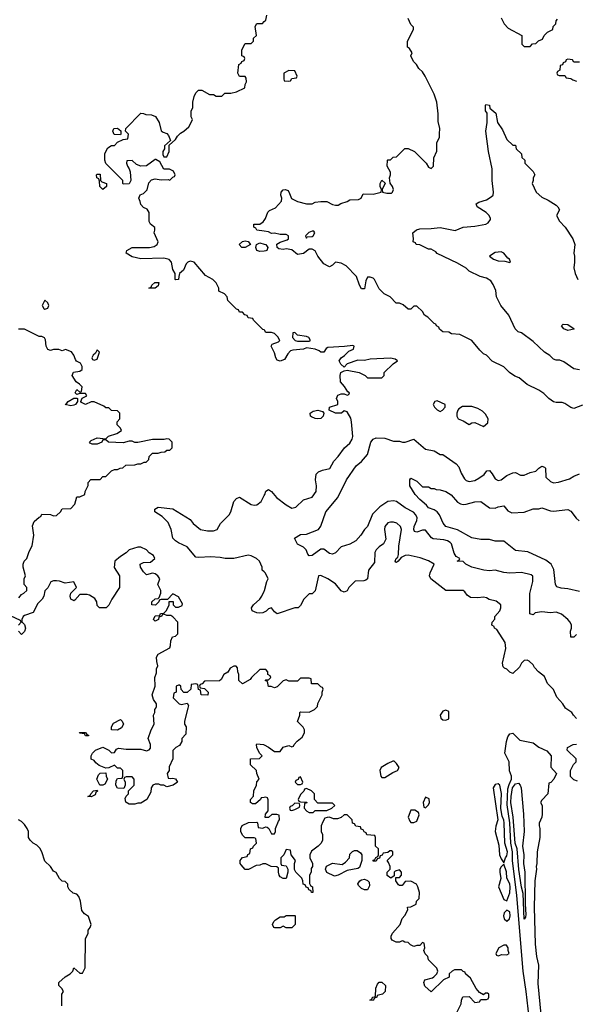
# Model space of a CAD drawing. Header units: inches. Extents: x 2348341 to 2479810, y 460419 to 613669.
# Tile 533 of 656: x 2408317 to 2412148, y 577961 to 584738. Entities that reach past the tile are written whole.
import ezdxf

# ---------------------------------------------------------------- set-up
doc = ezdxf.new("R2010")
doc.units = ezdxf.units.IN
doc.header["$MEASUREMENT"] = 0
for name, color, linetype in [('C4507', 7, 'Continuous'), ('C4508', 7, 'Continuous'), ('C4517', 7, 'Continuous'), ('C4518', 7, 'Continuous')]:
    doc.layers.add(name, color=color, linetype=linetype)

msp = doc.modelspace()

# ---------------------------------------------------------------- linework, layer by layer
at = {"layer": 'C4507', "color": 2}
for points, elevation in [([(2409473.7, 580000), (2409452, 579910), (2409452, 579890), (2409462, 579870), (2409459.6, 579820.4), (2409434, 579790), (2409432, 579770), (2409416.9, 579743.1), (2409391.6, 579728.4), (2409372, 579708), (2409372, 579650), (2409345.4, 579594.6), (2409344.7, 579570), (2409332, 579550), (2409338, 579518), (2409354, 579514), (2409370, 579518), (2409390, 579512), (2409402, 579490), (2409374, 579470), (2409330, 579458), (2409310, 579468), (2409288.9, 579468.9), (2409275.3, 579475.3), (2409250, 579475.3), (2409234, 579470), (2409222, 579450), (2409219.6, 579420.4), (2409192, 579370), (2409150, 579346), (2409130, 579346), (2409110, 579338), (2409070, 579338), (2409048, 579352), (2409043.1, 579376.9), (2409050, 579394), (2409066, 579410), (2409066, 579430), (2409106, 579470), (2409106, 579510), (2409090, 579526), (2409050, 579526), (2409038, 579522), (2409034, 579510), (2409042, 579490), (2409042, 579470), (2409032.7, 579447.3), (2408990, 579448), (2408978, 579470), (2408980.4, 579499.6), (2408990, 579514), (2409022, 579518), (2409026, 579530), (2409026, 579570), (2409010, 579586), (2408990, 579586), (2408970, 579606), (2408931.6, 579588.4), (2408910, 579586), (2408864.7, 579604.7), (2408842, 579622), (2408830, 579638), (2408809.1, 579649.1), (2408808.9, 579671.1), (2408818, 579690), (2408838, 579710), (2408890, 579731.3), (2408931, 579711), (2408950, 579692), (2408970, 579694), (2408983.1, 579716.9), (2408996.4, 579723.6), (2409050, 579718), (2409150, 579718), (2409190, 579704.7), (2409208.4, 579711.6), (2409216.4, 579723.6), (2409218, 579750), (2409202, 579790), (2409222, 579850), (2409242, 579890), (2409238, 579950), (2409248, 579970), (2409248, 579990), (2409253, 580000)], 90), ([(2410000, 579384.8), (2409978, 579382), (2409974, 579370), (2409939.6, 579340.4), (2409920.4, 579340.4), (2409906, 579350), (2409906, 579370), (2409927.3, 579392.7), (2409928.9, 579431.1), (2409948, 579470), (2409948.4, 579491.6), (2409966, 579510), (2409948.4, 579548.4), (2409948, 579570), (2409906, 579610), (2409906, 579650), (2409967.3, 579652.7), (2409986, 579670), (2409968.4, 579688.4), (2409948.4, 579728.4), (2409946, 579750), (2409950, 579754), (2409994, 579750), (2410000, 579746.9)], 90), ([(2408608, 577950), (2408608, 578030), (2408618, 578050), (2408608, 578070), (2408586, 578090), (2408586, 578110), (2408629, 578150), (2408664, 578170), (2408682, 578190), (2408690, 578212), (2408730, 578174), (2408750, 578174), (2408768.4, 578211.6), (2408768.9, 578411.1), (2408788, 578450), (2408788, 578470), (2408802, 578490), (2408808, 578510), (2408790, 578566), (2408763.1, 578583.1), (2408745.6, 578605.6), (2408735.3, 578670), (2408723.1, 578703.1), (2408710, 578718), (2408684.7, 578724.7), (2408658, 578750), (2408648, 578770), (2408647.3, 578787.3), (2408630, 578806), (2408610, 578808), (2408590, 578826), (2408568.4, 578868.4), (2408550, 578878), (2408528.4, 578908.4), (2408490, 578946), (2408468.7, 579010), (2408454.6, 579034.6), (2408435.5, 579055.5), (2408409.4, 579069.4), (2408388.7, 579090), (2408378, 579110), (2408378, 579150), (2408368.7, 579170), (2408350, 579198), (2408330, 579218), (2408308.7, 579230)], 94), ([(2410000, 578928), (2409990, 578928), (2409970, 578918), (2409943.6, 578916.4), (2409891.1, 578888.9), (2409870, 578888.7), (2409840.2, 578920.2), (2409835.3, 578930), (2409835.3, 578950), (2409840.2, 578959.8), (2409850, 578972), (2409882, 578978), (2409888, 578992), (2409902, 578998), (2409906, 579030), (2409922, 579038), (2409926, 579050), (2409946, 579070), (2409942, 579102), (2409930, 579106), (2409870, 579106), (2409850, 579126), (2409838, 579150), (2409838, 579170), (2409849.3, 579190.7), (2409892, 579212), (2409950, 579214), (2409954, 579210), (2409958, 579178), (2409990, 579174), (2410000, 579178)], 90)]:
    msp.add_lwpolyline(points, dxfattribs=dict(at, elevation=elevation))
at = {"layer": 'C4507', "color": 2, "elevation": 90}
for points in [[(2408990, 579848.7), (2408949, 579849), (2408948, 579870), (2408963.1, 579896.9), (2409010, 579922), (2409022, 579910), (2409031.6, 579888.4), (2409016.9, 579863.1)], [(2408790, 579808.7), (2408768.9, 579808.9), (2408762, 579822), (2408730, 579826), (2408728.4, 579831.6), (2408770, 579832), (2408778, 579818), (2408790, 579814)], [(2408868, 579468), (2408848.9, 579511.1), (2408860.2, 579539.8), (2408870, 579552), (2408910, 579554), (2408912, 579530), (2408922, 579510), (2408903.6, 579476.4), (2408890, 579468)], [(2408810, 579388), (2408786, 579390), (2408802, 579398), (2408806, 579410), (2408826, 579430), (2408850, 579434), (2408851.6, 579428.4), (2408842, 579418), (2408836.9, 579403.1)]]:
    msp.add_lwpolyline(points, close=True, dxfattribs=at)
at = {"layer": 'C4508', "color": 2}
for points, elevation in [([(2410000, 582602.7), (2409990, 582606), (2409926, 582670), (2409922, 582682), (2409890, 582686), (2409882, 582702), (2409867.3, 582707.3), (2409850, 582726), (2409830, 582726), (2409822, 582742), (2409810, 582746), (2409750, 582806), (2409746, 582830), (2409726, 582850), (2409688.7, 582868.7), (2409688, 582890), (2409670, 582926), (2409646, 582950), (2409596.4, 582976.4), (2409518, 583070), (2409490, 583075.3), (2409474, 583070), (2409463.6, 583056.4), (2409445.4, 583014.6), (2409418, 582990), (2409411.3, 582970), (2409410.9, 582949.1), (2409391.6, 582948.4), (2409388, 582950), (2409388, 582990), (2409370, 583018), (2409361.2, 583070), (2409346.3, 583086.3), (2409310, 583097), (2409150, 583092), (2409090, 583105.2), (2409048.7, 583130), (2409055.3, 583150), (2409090, 583170.7), (2409210, 583170.6), (2409242.5, 583177.5), (2409264, 583190), (2409269, 583210), (2409242, 583270), (2409248, 583290), (2409247.3, 583307.3), (2409218, 583330), (2409208.9, 583348.9), (2409208, 583410), (2409194.6, 583434.6), (2409170, 583446), (2409150, 583466), (2409147.3, 583487.3), (2409138, 583510), (2409147.3, 583532.7), (2409170, 583542), (2409193.6, 583566.4), (2409205.2, 583614.8), (2409223.2, 583636.8), (2409250, 583642.8), (2409290, 583636), (2409338, 583638), (2409350, 583634), (2409370, 583654), (2409382, 583658), (2409386, 583670), (2409374.6, 583694.6), (2409348.4, 583708.4), (2409308, 583710), (2409280.4, 583760.4), (2409254.6, 583774.6), (2409250, 583775.3), (2409190, 583733.2), (2409150, 583728.7), (2409120.2, 583740.2), (2409090, 583768), (2409054, 583766), (2409052, 583750), (2409058, 583730), (2409071, 583711), (2409078, 583690), (2409082, 583630), (2409071, 583609), (2409030, 583606), (2409026, 583610), (2409026, 583630), (2408909, 583749), (2408902, 583770), (2408903.1, 583816.9), (2408923.1, 583856.9), (2408948.4, 583871.6), (2408970, 583872), (2408990, 583894), (2409030, 583914), (2409062, 583918), (2409066, 583950), (2409046, 583970), (2409048, 583990), (2409150, 584094), (2409170, 584092), (2409184.7, 584084.7), (2409223.6, 584083.6), (2409251.1, 584071.1), (2409278, 584030), (2409290, 583974), (2409303.6, 583963.6), (2409330, 583954), (2409342, 583942), (2409354, 583906), (2409314, 583870), (2409314, 583850), (2409302, 583830), (2409302, 583810), (2409310, 583794), (2409330, 583794), (2409346, 583830), (2409346, 583874), (2409390, 583914), (2409403.1, 583936.9), (2409423.1, 583956.9), (2409446, 583970), (2409480.4, 583999.6), (2409498, 584030), (2409506, 584050), (2409498, 584070), (2409498, 584110), (2409508.4, 584131.6), (2409508.9, 584171.1), (2409518, 584210), (2409530, 584234), (2409547.3, 584252.7), (2409570, 584254), (2409623.6, 584223.6), (2409650, 584222), (2409670, 584212), (2409707.3, 584212.7), (2409730, 584232), (2409770, 584232), (2409810, 584242), (2409866, 584270), (2409868.4, 584291.6), (2409878, 584310), (2409876.4, 584336.4), (2409870, 584346), (2409830, 584348), (2409818, 584370), (2409826, 584430), (2409842, 584438), (2409846, 584450), (2409862, 584458), (2409866, 584470), (2409862, 584482), (2409846, 584490), (2409846, 584530), (2409870, 584574), (2409910, 584574), (2409926, 584590), (2409926, 584610), (2409946, 584630), (2409938, 584690), (2409949.1, 584710.9), (2409987.3, 584712.7), (2410000, 584724.6)], 86), ([(2410000, 583282.1), (2409950, 583289), (2409942, 583302), (2409928.7, 583310), (2409928, 583330), (2409970, 583330.8), (2409993.6, 583346.4), (2410000, 583356)], 82), ([(2410000, 583145.4), (2409970, 583142), (2409949.7, 583149.7), (2409942, 583170), (2409946, 583190), (2409970, 583201), (2410000, 583193.8)], 82), ([(2408310, 580758), (2408330, 580782), (2408346, 580790), (2408366, 580810), (2408366, 580830), (2408348, 580850), (2408348, 580890), (2408358, 580910), (2408342, 580970), (2408342, 580990), (2408348.7, 581010), (2408365.2, 581030), (2408382, 581078), (2408403.2, 581116.8), (2408413.2, 581190), (2408406, 581254), (2408416.4, 581283.6), (2408450, 581314), (2408462, 581318), (2408470, 581334), (2408530, 581332), (2408550, 581322), (2408570, 581324.7), (2408598, 581350), (2408610, 581372), (2408670, 581374), (2408696.4, 581403.6), (2408710, 581454), (2408730, 581454), (2408766, 581470), (2408768.4, 581491.6), (2408787.3, 581532.7), (2408788.4, 581551.6), (2408807.3, 581572.7), (2408870, 581574), (2408890, 581594), (2408910, 581594), (2408948.4, 581631.6), (2408970, 581642), (2408990, 581642), (2409008.4, 581651.6), (2409027.3, 581652.7), (2409048.4, 581671.6), (2409110, 581674), (2409130, 581682), (2409150, 581682), (2409172.7, 581692.7), (2409187.3, 581692.7), (2409206, 581710), (2409208.4, 581731.6), (2409230, 581754), (2409270, 581754), (2409290, 581762), (2409316.4, 581763.6), (2409330, 581774), (2409350, 581774), (2409366, 581790), (2409366, 581830), (2409346, 581850), (2409330, 581852.7), (2409312, 581848), (2409230, 581848.7), (2409130, 581828.7), (2409108.9, 581828.9), (2409090, 581838), (2409070, 581838), (2409030, 581825.2), (2408929.1, 581829.1), (2408910, 581846), (2408890, 581846), (2408882, 581830), (2408850, 581815.3), (2408816.4, 581816.4), (2408803.1, 581823.1), (2408798, 581830), (2408810, 581842), (2408850, 581861), (2408910, 581852), (2408929.1, 581870.9), (2408986, 581890), (2409018, 581910), (2409010, 581926), (2408988, 581950), (2408988, 581970), (2409006, 581990), (2409006, 582030), (2408990, 582046), (2408948.4, 582048.4), (2408930, 582066), (2408910, 582066), (2408897.2, 582077.2), (2408830, 582108.7), (2408810, 582108), (2408770, 582089.2), (2408743.1, 582103.1), (2408738, 582110), (2408747.3, 582132.7), (2408778, 582150), (2408770, 582166), (2408730, 582166), (2408710, 582158), (2408698, 582170), (2408710, 582192), (2408730, 582174), (2408742, 582178), (2408746, 582210), (2408728, 582230), (2408705.2, 582245.2), (2408678, 582290), (2408688.4, 582311.6), (2408730, 582318), (2408748, 582330), (2408748, 582350), (2408734.6, 582374.6), (2408708.7, 582388.7), (2408700.2, 582400.2), (2408689, 582430), (2408672.9, 582452.9), (2408632, 582468), (2408610, 582458), (2408587.3, 582467.3), (2408550, 582468), (2408530, 582462), (2408510, 582468.7), (2408499, 582490), (2408495.3, 582535.3), (2408488.7, 582548.7), (2408470, 582558), (2408450, 582558), (2408350, 582608), (2408308.9, 582608.9)], 90), ([(2410000, 580936.5), (2409986, 580950), (2409986, 580970), (2409968, 581010), (2409948, 581030), (2409910, 581048.7), (2409890, 581052.7), (2409790, 581029), (2409730.9, 581029.1), (2409696.5, 581036.5), (2409630, 581041.2), (2409550, 581035.3), (2409530, 581038), (2409470, 581109), (2409410, 581137.2), (2409389, 581150), (2409370, 581169), (2409359.3, 581230), (2409338, 581278), (2409298.6, 581318.6), (2409246, 581350), (2409246, 581370), (2409270, 581382), (2409370, 581371), (2409490, 581298), (2409511.3, 581270), (2409561, 581230), (2409610, 581219.3), (2409650, 581220.7), (2409675.3, 581230), (2409698, 581270), (2409758, 581330), (2409769.1, 581350.9), (2409790, 581422), (2409810, 581442), (2409828.9, 581451.1), (2409910, 581401), (2409930, 581396), (2409950, 581398), (2409978.6, 581421.4), (2410000, 581462.3)], 86), ([(2409253, 580000), (2409258, 580010), (2409258, 580030), (2409238, 580058), (2409229, 580090), (2409249, 580150), (2409248, 580210), (2409258, 580242), (2409258, 580270), (2409268, 580290), (2409260.2, 580320.2), (2409259, 580350), (2409270, 580371.3), (2409350, 580414), (2409355.3, 580430), (2409356.4, 580463.6), (2409368, 580490), (2409390, 580494), (2409406, 580510), (2409406, 580590), (2409370, 580628), (2409356.4, 580636.4), (2409330, 580638), (2409310, 580646), (2409298, 580642), (2409294, 580630), (2409274, 580626), (2409272, 580610), (2409250, 580598), (2409238, 580610), (2409250, 580634), (2409282, 580638), (2409286, 580650), (2409310, 580654), (2409328.4, 580671.6), (2409346, 580710), (2409346, 580734), (2409372.7, 580732.7), (2409374, 580710), (2409390, 580694), (2409410, 580694), (2409434.6, 580705.4), (2409436.4, 580716.4), (2409410, 580766), (2409370, 580786), (2409334, 580746), (2409290, 580746), (2409278, 580742), (2409274, 580730), (2409251.6, 580708.4), (2409226, 580710), (2409226, 580730), (2409250, 580752), (2409270, 580754), (2409278, 580762), (2409288, 580790), (2409288, 580810), (2409268.7, 580850), (2409282, 580890), (2409268.7, 580910), (2409250, 580924), (2409230, 580928.7), (2409190, 580918), (2409170, 580938), (2409148, 580970), (2409146, 580990), (2409170, 581002), (2409216.4, 581003.6), (2409246, 581030), (2409238, 581050), (2409208.9, 581068.9), (2409188.9, 581088.9), (2409150, 581108), (2409130, 581108), (2409070, 581088.7), (2409050, 581068), (2409010, 581044), (2408971, 581010), (2408967.5, 580967.5), (2409004.7, 580910), (2409004.7, 580830), (2408951.3, 580750), (2408931.6, 580708.4), (2408911.3, 580688.7), (2408866, 580690), (2408850, 580706), (2408848, 580730), (2408834.6, 580754.6), (2408796.4, 580776.4), (2408780.4, 580780.4), (2408730, 580782), (2408696.8, 580743.2), (2408690, 580739), (2408682, 580742), (2408669.2, 580750), (2408665.2, 580770), (2408669.4, 580790.6), (2408708.7, 580830), (2408690, 580868), (2408630, 580859.3), (2408590, 580873.2), (2408570, 580875.3), (2408550, 580875.3), (2408531.6, 580868.4), (2408511.6, 580828.4), (2408490, 580806), (2408482, 580770), (2408472, 580750), (2408441.4, 580718.6), (2408410, 580658), (2408350, 580638), (2408342, 580630), (2408332, 580610), (2408332.7, 580592.7), (2408350, 580574), (2408358, 580550), (2408350, 580526), (2408330, 580506), (2408308, 580530)], 90), ([(2410000, 580661), (2409990, 580656), (2409970, 580652.7), (2409950, 580656), (2409918, 580670), (2409913.2, 580690), (2409925.2, 580710), (2409969.2, 580750), (2409984, 580770), (2410000, 580805.6)], 86), ([(2408308, 580570), (2408326, 580590), (2408322, 580602), (2408254.6, 580634.6)], 90), ([(2410000, 580266), (2409970, 580266), (2409912, 580210), (2409903.6, 580196.4), (2409850, 580166), (2409826, 580190), (2409826, 580230), (2409818, 580250), (2409816.4, 580276.4), (2409807.3, 580287.3), (2409790, 580288), (2409765.4, 580274.6), (2409750, 580246), (2409722, 580230), (2409703.6, 580196.4), (2409692.7, 580187.3), (2409590, 580186), (2409572.7, 580167.3), (2409558, 580162), (2409554, 580150), (2409558, 580138), (2409590, 580134), (2409614, 580110), (2409611.6, 580088.4), (2409566, 580090), (2409562, 580122), (2409547.3, 580127.3), (2409542, 580162), (2409530, 580166), (2409498, 580162), (2409494, 580130), (2409470, 580106), (2409447.3, 580107.3), (2409427.3, 580127.3), (2409426, 580150), (2409416.4, 580156.4), (2409410, 580158), (2409394, 580150), (2409394, 580110), (2409378, 580102), (2409374, 580070), (2409414, 580030), (2409430, 580024.7), (2409470, 580034), (2409478, 580018), (2409473.7, 580000)], 90)]:
    msp.add_lwpolyline(points, dxfattribs=dict(at, elevation=elevation))
for points, elevation in [([(2409010, 583946), (2408968, 583948), (2408958, 583970), (2408966, 583990), (2408990, 583992), (2409012, 583972), (2409014, 583950)], 86), ([(2408890, 583569), (2408868, 583590), (2408867.3, 583627.3), (2408862, 583642), (2408848, 583650), (2408846, 583670), (2408850, 583674), (2408870, 583674), (2408874, 583630), (2408882, 583622), (2408914, 583610), (2408914, 583590)], 86), ([(2409870, 583169.3), (2409846, 583170), (2409828, 583190), (2409850, 583211.3), (2409870, 583216), (2409890, 583211.3), (2409904.7, 583190)], 82), ([(2409250, 582889.2), (2409206, 582890), (2409222, 582898), (2409226, 582910), (2409248, 582930), (2409274, 582930), (2409270, 582906)], 86), ([(2408490, 582808), (2408471.3, 582770), (2408482, 582750), (2408490, 582746), (2408510, 582752), (2408517.2, 582770), (2408510, 582788)], 90), ([(2408850, 582466), (2408838, 582442), (2408822, 582430), (2408814, 582410), (2408818, 582398), (2408830, 582394), (2408850, 582402), (2408866, 582450)], 90), ([(2408670, 582081.2), (2408629, 582090), (2408642, 582098), (2408650, 582111), (2408690, 582132), (2408710, 582134), (2408714, 582130), (2408714, 582110), (2408702, 582090), (2408690, 582085.2)], 90)]:
    msp.add_lwpolyline(points, close=True, dxfattribs=dict(at, elevation=elevation))
at = {"layer": 'C4517', "color": 2}
for points, elevation in [([(2410000, 579746.9), (2410030, 579731.3), (2410070, 579702), (2410110, 579702), (2410130, 579731.3), (2410170, 579742), (2410190, 579734), (2410202, 579738), (2410206, 579750), (2410227.3, 579772.7), (2410260.4, 579799.6), (2410278, 579830), (2410278, 579850), (2410268.4, 579868.4), (2410228, 579908), (2410246, 579950), (2410246, 579970), (2410250, 579974), (2410310, 579972), (2410346, 579990), (2410356, 580000)], 90), ([(2412150, 579928), (2412128, 579950), (2412118, 579970), (2412076.4, 579996.4), (2412074.1, 580000)], 86), ([(2411836.8, 577750), (2411803.5, 578050), (2411781.2, 578190), (2411739.4, 578710), (2411708, 578950), (2411709.1, 579010), (2411696.3, 579070), (2411690.5, 579210.5), (2411672.9, 579332.9), (2411677, 579443), (2411685.2, 579474.8), (2411701.7, 579510), (2411702, 579530), (2411688.6, 579568.6), (2411686, 579630), (2411657.2, 579690), (2411667.6, 579770), (2411677.6, 579802.4), (2411690, 579822.8), (2411710, 579826.8), (2411759.8, 579779.8), (2411850, 579761), (2411890, 579731.3), (2411944.7, 579704.7), (2411974, 579670), (2411972.7, 579592.7), (2412012, 579550), (2411994, 579510), (2411972.7, 579487.3), (2411958, 579482), (2411952, 579410), (2411910, 579366), (2411902, 579350), (2411912, 579330), (2411914, 579270), (2411911.6, 579248.4), (2411892.7, 579207.3), (2411892, 579190), (2411898, 579170), (2411898, 579110), (2411878, 579010), (2411876, 578930), (2411871.3, 578910), (2411874.8, 578890), (2411862, 578810), (2411858, 578630), (2411865.5, 578374.5), (2411873, 578290), (2411886.7, 578230), (2411882.9, 578102.9), (2411903.1, 577890)], 86), ([(2412156.4, 579496.4), (2412130, 579506), (2412108.9, 579528.9), (2412108, 579570), (2412128.4, 579611.6), (2412146, 579630), (2412146, 579650), (2412086, 579710), (2412087.3, 579727.3), (2412126, 579750), (2412150, 579752)], 86), ([(2410000, 579178), (2410010, 579182), (2410019.6, 579179.6), (2410031.6, 579171.6), (2410050, 579134), (2410070, 579134), (2410078, 579150), (2410078, 579170), (2410098, 579222), (2410106, 579230), (2410102, 579262), (2410087.3, 579267.3), (2410052.7, 579267.3), (2410030, 579246), (2410007.3, 579247.3), (2410008, 579270), (2410027.3, 579292.7), (2410027.3, 579367.3), (2410022, 579382), (2410010, 579386), (2410000, 579384.8)], 90), ([(2411329, 577910), (2411356.4, 577963.6), (2411358, 577990), (2411367.3, 578012.7), (2411410, 578014), (2411450, 577974), (2411482, 577978), (2411490, 577994), (2411530, 577994), (2411542, 577998), (2411546, 578010), (2411546, 578030), (2411536.4, 578036.4), (2411523.6, 578036.4), (2411510, 578026), (2411482, 578042), (2411458, 578070), (2411420.4, 578140.4), (2411386, 578170), (2411382, 578182), (2411370, 578186), (2411358, 578198), (2411310, 578198), (2411294, 578190), (2411274, 578170), (2411272, 578148), (2411234, 578130), (2411150, 578046), (2411104.7, 578084.7), (2411098, 578110), (2411106, 578130), (2411157.2, 578142.8), (2411168, 578150), (2411188, 578170), (2411195.3, 578190), (2411188, 578210), (2411130, 578266), (2411126, 578290), (2411108.4, 578308.4), (2411098, 578330), (2411106, 578350), (2411102, 578382), (2411090, 578386), (2411070, 578366), (2411050, 578366), (2411030, 578358), (2411006, 578370), (2410990, 578386), (2410968.4, 578388.4), (2410956.4, 578396.4), (2410950, 578398), (2410930, 578388), (2410908.4, 578388.4), (2410881.2, 578401.2), (2410874.6, 578414.6), (2410874, 578430), (2410884, 578450), (2410935.3, 578510), (2410949.1, 578550.9), (2410968.9, 578571.1), (2410988, 578610), (2410986, 578630), (2411010, 578632), (2411046, 578650), (2411048.4, 578671.6), (2411066, 578690), (2411068, 578730), (2411058, 578770), (2411048.4, 578788.4), (2411010, 578808), (2410970, 578806), (2410950, 578778), (2410930, 578778), (2410923.1, 578783.1), (2410906, 578810), (2410906, 578834), (2410930, 578834), (2410946, 578850), (2410946, 578870), (2410930, 578886), (2410902, 578878), (2410894, 578870), (2410894, 578846), (2410872, 578828), (2410847.3, 578847.3), (2410846, 578870), (2410866, 578890), (2410866, 578910), (2410856.4, 578936.4), (2410846, 578950), (2410886, 578990), (2410886, 579010), (2410876.4, 579016.4), (2410863.6, 579016.4), (2410850, 579006), (2410818, 579002), (2410812.7, 578987.3), (2410798, 578982), (2410792.7, 578967.3), (2410778, 578962), (2410770, 578946), (2410750, 578946), (2410750, 578954), (2410762, 578958), (2410768, 578972), (2410782, 578978), (2410786, 578990), (2410786, 579030), (2410766, 579050), (2410766, 579110), (2410762, 579122), (2410707.3, 579127.3), (2410702, 579142), (2410687.3, 579147.3), (2410682, 579162), (2410667.3, 579167.3), (2410662, 579182), (2410630, 579186), (2410622, 579202), (2410607.3, 579207.3), (2410606, 579230), (2410570, 579266), (2410550, 579266), (2410530, 579246), (2410503.6, 579236.4), (2410476.4, 579236.4), (2410450, 579248), (2410432.7, 579247.3), (2410418, 579242), (2410403.6, 579216.4), (2410392, 579190), (2410391.3, 579170), (2410392, 579150), (2410402, 579130), (2410402, 579090), (2410392, 579070), (2410371.1, 579048.9), (2410325.4, 579014.6), (2410314, 578990), (2410314, 578970), (2410332, 578930), (2410332, 578910), (2410323.6, 578896.4), (2410322, 578870), (2410312, 578850), (2410312.7, 578792.7), (2410318, 578778), (2410332, 578770), (2410334, 578730), (2410326, 578730), (2410322, 578742), (2410308, 578748), (2410302, 578762), (2410288, 578768), (2410282, 578782), (2410267.3, 578787.3), (2410266, 578810), (2410258, 578830), (2410218, 578870), (2410208.4, 578888.4), (2410208, 578930), (2410215.3, 578950), (2410186, 578990), (2410182, 579022), (2410150, 579026), (2410134, 578990), (2410114, 578970), (2410114, 578930), (2410118, 578918), (2410150, 578914), (2410162, 578890), (2410162, 578870), (2410150, 578826), (2410130, 578826), (2410110, 578838), (2410102, 578850), (2410098, 578870), (2410098, 578898), (2410087.3, 578907.3), (2410048.9, 578908.9), (2410010, 578928), (2410000, 578928)], 90)]:
    msp.add_lwpolyline(points, dxfattribs=dict(at, elevation=elevation))
for points, elevation in [([(2411250, 579985.2), (2411230, 579979), (2411211, 579950), (2411216, 579930), (2411230, 579918.8), (2411250, 579916), (2411270, 579924.7), (2411270, 579975.3)], 90), ([(2410885.4, 579634.6), (2410850, 579619), (2410804.7, 579590), (2410796, 579570), (2410802, 579530), (2410810, 579522), (2410830, 579522), (2410884.7, 579555.3), (2410918, 579570), (2410928, 579590), (2410910, 579618), (2410893.6, 579633.6)], 90), ([(2410250, 579526), (2410238, 579522), (2410232.7, 579507.3), (2410218, 579502), (2410214, 579490), (2410230, 579474), (2410250, 579474), (2410262, 579478), (2410266, 579490)], 90), ([(2411610, 579479), (2411590, 579474), (2411576, 579450), (2411607.3, 579230), (2411593.2, 579186.8), (2411590.6, 579150.6), (2411615.5, 579055.5), (2411619.1, 578990), (2411630, 578962), (2411650, 578934), (2411660.9, 578970), (2411670, 578982.8), (2411674.2, 579010), (2411656.3, 579070), (2411652.4, 579210), (2411650, 579228), (2411636.6, 579256.6), (2411629, 579309), (2411632.7, 579412.7), (2411622, 579470)], 90), ([(2411790, 578546), (2411782.7, 578722.7), (2411770, 578766), (2411751.6, 578888.4), (2411740.4, 579030), (2411728.1, 579070), (2411713.6, 579250), (2411697.4, 579350), (2411698.7, 579390), (2411708.8, 579451.2), (2411730, 579478), (2411750, 579483.8), (2411762.4, 579470), (2411768.5, 579450), (2411784.6, 579270), (2411788.7, 579150), (2411778.7, 579050), (2411787, 578990), (2411784.4, 578930), (2411794.6, 578870), (2411794.9, 578650), (2411801, 578579), (2411798.8, 578561.2)], 82), ([(2410290, 579446), (2410278, 579442), (2410272.7, 579427.3), (2410250, 579406), (2410234, 579370), (2410238, 579358), (2410250, 579354), (2410292.7, 579352.7), (2410290, 579346), (2410278, 579342), (2410274, 579310), (2410294, 579290), (2410310, 579282), (2410330, 579282), (2410338, 579282), (2410350, 579294), (2410430, 579294), (2410466, 579310), (2410486, 579330), (2410470, 579346), (2410370, 579346), (2410346, 579370), (2410346, 579410), (2410326, 579430)], 90), ([(2410210, 579346), (2410192.7, 579327.3), (2410178, 579322), (2410174, 579310), (2410178, 579298), (2410190, 579294), (2410210, 579302), (2410242, 579318), (2410246, 579330), (2410242, 579342)], 90), ([(2411110, 579386), (2411094, 579350), (2411098, 579318), (2411110, 579314), (2411130, 579334), (2411138, 579350), (2411134.6, 579374.6)], 90), ([(2411010, 579298), (2410991.3, 579250), (2411002, 579222), (2411010, 579212), (2411030, 579211.3), (2411050, 579222), (2411066, 579266), (2411062, 579282), (2411036.4, 579296.4)], 90), ([(2410483.1, 578843.1), (2410430, 578868), (2410422, 578890), (2410429.1, 578910.9), (2410470, 578931.3), (2410536.4, 578923.6), (2410560.4, 578939.6), (2410586, 578970), (2410590, 578994), (2410607.3, 579012.7), (2410620.4, 579019.6), (2410639.6, 579019.6), (2410663.6, 579003.6), (2410672, 578990), (2410671.6, 578951.6), (2410656.9, 578903.1), (2410643.6, 578896.4), (2410570, 578882), (2410510, 578848.7)], 90), ([(2411650, 578926), (2411630, 578908), (2411622.8, 578890), (2411621, 578870), (2411627.5, 578827.5), (2411612.4, 578770), (2411650, 578682), (2411670, 578674), (2411691.1, 578728.9), (2411693.9, 578766.1), (2411689.6, 578790), (2411668.7, 578830), (2411668.4, 578871.6)], 90), ([(2410690, 578748), (2410670, 578758), (2410650, 578778), (2410644, 578790), (2410658, 578810), (2410670, 578818), (2410690, 578822), (2410710, 578814), (2410722, 578802), (2410723.6, 578776.4), (2410710, 578748)], 90), ([(2411670, 578608.7), (2411651.3, 578590), (2411646.8, 578570), (2411652, 578550), (2411670, 578532), (2411688, 578550), (2411692.7, 578570), (2411690, 578598)], 90), ([(2410150, 578486), (2410130, 578498), (2410110, 578486), (2410072.7, 578487.3), (2410066, 578490), (2410058, 578510), (2410066, 578530), (2410078, 578542), (2410110, 578562), (2410136.4, 578563.6), (2410150, 578572), (2410210, 578572), (2410214, 578570), (2410214, 578510), (2410190, 578486)], 90), ([(2411650, 578368), (2411614, 578350), (2411594, 578310), (2411598, 578298), (2411610, 578294), (2411636.4, 578303.6), (2411670, 578302), (2411686, 578310), (2411678, 578330), (2411678, 578350), (2411667.3, 578367.3)], 90), ([(2410750, 577988), (2410726, 577990), (2410742, 577998), (2410746, 578010), (2410766, 578014), (2410768.9, 578071.1), (2410780.4, 578099.6), (2410790, 578114), (2410810, 578114), (2410834, 578090), (2410832, 578050), (2410814, 578030), (2410778, 578022), (2410774, 578010), (2410758, 578002)], 90)]:
    msp.add_lwpolyline(points, close=True, dxfattribs=dict(at, elevation=elevation))
at = {"layer": 'C4518', "color": 2}
for points, elevation in [([(2410000, 584724.6), (2410010, 584734), (2410018, 584770)], 86), ([(2410000, 583356), (2410009.6, 583370.4), (2410026, 583414), (2410036, 583424), (2410077.2, 583442.8), (2410118, 583490), (2410122, 583510), (2410114, 583530), (2410117.2, 583550), (2410130, 583566), (2410146, 583570), (2410162.8, 583562.8), (2410170, 583552), (2410187.3, 583507.3), (2410230, 583487.3), (2410290, 583470.8), (2410328.9, 583471.1), (2410350, 583481), (2410390, 583486), (2410430, 583486), (2410470, 583466), (2410490, 583461), (2410510, 583461), (2410527, 583473), (2410570, 583486.8), (2410590, 583498), (2410650, 583501), (2410668, 583510), (2410680.4, 583539.6), (2410750, 583536), (2410806, 583550), (2410808, 583570), (2410798, 583590), (2410798, 583610), (2410810, 583634), (2410832, 583612), (2410812, 583570), (2410814, 583550), (2410843.4, 583543.4), (2410875.3, 583544.7), (2410884, 583550), (2410889.2, 583570), (2410884, 583590), (2410867.3, 583612.7), (2410862, 583650), (2410868.7, 583670), (2410868.4, 583688.4), (2410846, 583730), (2410848, 583770), (2410850, 583774), (2410870, 583774), (2410888.4, 583791.6), (2410910, 583794), (2410968.4, 583851.6), (2410990, 583852), (2411034, 583830), (2411114, 583750), (2411130, 583722), (2411150, 583714), (2411166, 583730), (2411167.3, 583787.3), (2411187.3, 583832.7), (2411188, 583890), (2411206, 583930), (2411207.3, 583952.7), (2411208, 583990), (2411196.4, 584036.4), (2411198, 584090), (2411188.7, 584170), (2411170, 584226), (2411108, 584350), (2411090, 584378), (2411063.1, 584403.1), (2411048, 584430), (2411028, 584450), (2411008, 584490), (2411018, 584510), (2411000.4, 584540.4), (2410986, 584550), (2410986, 584590), (2411028, 584670), (2411027.3, 584687.3), (2411010, 584706), (2410990, 584746)], 82), ([(2411631.1, 584751.1), (2411652, 584710), (2411679.6, 584679.6), (2411774, 584630), (2411774, 584570), (2411790, 584554), (2411830, 584554), (2411847.3, 584572.7), (2411870, 584574), (2411887.3, 584592.7), (2411915.3, 584604.7), (2411926, 584630), (2411950, 584652), (2411986, 584670), (2411988, 584690), (2412008, 584710), (2412008.7, 584730), (2412019, 584741)], 82), ([(2412170, 584446), (2412130, 584446), (2412122, 584462), (2412090, 584466), (2412078, 584462), (2412072.7, 584447.3), (2412058, 584442), (2412052.7, 584427.3), (2412038, 584422), (2412034, 584390), (2412018, 584382), (2412014, 584370), (2412018, 584358), (2412030, 584354), (2412070, 584354), (2412078, 584338), (2412110, 584334), (2412123.6, 584323.6), (2412150, 584314)], 82), ([(2412170, 582328), (2412130, 582335.3), (2412063.1, 582383.1), (2412034.6, 582394.6), (2412010, 582395.3), (2411990, 582402), (2411965.6, 582425.6), (2411928.7, 582450), (2411850, 582522), (2411770, 582582), (2411748, 582590), (2411728, 582610), (2411683.1, 582703.1), (2411628, 582770), (2411598, 582830), (2411594.6, 582874.6), (2411576.4, 582916.4), (2411560.4, 582940.4), (2411530, 582958), (2411486, 582970), (2411410, 583008), (2411390, 583028), (2411330, 583062), (2411190, 583128), (2411180.4, 583140.4), (2411150, 583158), (2411130, 583158), (2411070, 583188), (2411046, 583190), (2411042, 583202), (2411026, 583210), (2411028, 583230), (2411022, 583270), (2411047.3, 583292.7), (2411070, 583298), (2411150, 583300.7), (2411210, 583308.2), (2411313.2, 583286.8), (2411369.1, 583310.9), (2411450, 583316), (2411526, 583330), (2411540.4, 583339.6), (2411556.4, 583363.6), (2411558, 583370), (2411548, 583390), (2411528, 583410), (2411466, 583450), (2411458, 583470), (2411478, 583482), (2411530, 583498.8), (2411562, 583518), (2411575.3, 583530), (2411579, 583550), (2411569, 583630), (2411568.9, 583711.1), (2411542.7, 583830), (2411525.2, 583970), (2411535.3, 584030), (2411533.6, 584093.6), (2411524, 584110), (2411522, 584130), (2411522, 584150), (2411526, 584154), (2411550.6, 584150.6), (2411552, 584130), (2411593.7, 584093.7), (2411604.7, 584030), (2411639.1, 583979.1), (2411670, 583914), (2411710, 583874), (2411730, 583874), (2411734, 583850), (2411770, 583814), (2411774, 583790), (2411794, 583770), (2411794, 583750), (2411850, 583694), (2411862, 583670), (2411852, 583650), (2411852, 583630), (2411844.7, 583610), (2411871.3, 583550), (2411910, 583516), (2411955.3, 583495.3), (2412010, 583462), (2412022, 583450), (2412032, 583430), (2412012, 583390), (2412031.6, 583351.6), (2412072, 583310), (2412124.7, 583230), (2412138, 583190), (2412131.3, 583130), (2412136, 583110), (2412136, 583070), (2412131, 583030), (2412141, 582990), (2412158, 582950)], 78), ([(2412190, 582084), (2412130, 582062), (2412110, 582068), (2412070, 582095.3), (2412050, 582102), (2412010, 582102), (2411990, 582108.7), (2411958, 582130), (2411924.7, 582164.7), (2411890, 582188.7), (2411810, 582228), (2411753.6, 582273.6), (2411724.7, 582284.7), (2411688, 582310), (2411648.9, 582348.9), (2411570, 582388), (2411530, 582428), (2411510, 582438), (2411483.1, 582463.1), (2411428, 582530), (2411346, 582570), (2411290, 582575.3), (2411270, 582588), (2411228.4, 582588.4), (2411207.3, 582607.3), (2411202, 582622), (2411186, 582630), (2411182, 582642), (2411170, 582646), (2411126, 582690), (2411103.1, 582703.1), (2411088.4, 582728.4), (2411050, 582766), (2411030, 582766), (2411010, 582746), (2410990, 582746), (2410956.4, 582776.4), (2410930, 582786), (2410907.3, 582787.3), (2410866, 582830), (2410826, 582850), (2410790, 582886), (2410758, 582950), (2410750, 582958), (2410730, 582966), (2410710, 582966), (2410699.6, 582940.4), (2410690, 582886), (2410670, 582886), (2410655.3, 582910), (2410635.3, 582970), (2410563.1, 583043.1), (2410530, 583062), (2410490, 583068), (2410470, 583048), (2410450, 583038), (2410440.4, 583040.4), (2410410, 583058), (2410369, 583110), (2410350, 583148), (2410330, 583158), (2410310, 583158), (2410270.6, 583129.4), (2410230, 583122), (2410190, 583154), (2410150, 583161.2), (2410130, 583157.2), (2410100.9, 583160.9), (2410089, 583170), (2410087, 583193), (2410110, 583206.8), (2410158, 583222), (2410168, 583230), (2410168, 583250), (2410150, 583259), (2410110, 583259), (2410070, 583268), (2410050, 583266), (2410030, 583278), (2410000, 583282.1)], 82), ([(2410000, 583193.8), (2410010, 583191.3), (2410026, 583170), (2410018, 583150), (2410010, 583146.6), (2410000, 583145.4)], 82), ([(2410000, 581462.3), (2410004, 581470), (2410010, 581492), (2410030, 581504.7), (2410050, 581491.3), (2410084.7, 581450), (2410150, 581398), (2410190, 581376), (2410218, 581382), (2410270, 581432), (2410330, 581451.3), (2410357.2, 581490), (2410359, 581530), (2410354, 581570), (2410358, 581610), (2410374.6, 581625.4), (2410402, 581638), (2410452.1, 581647.9), (2410480.2, 581699.8), (2410510, 581731.3), (2410553.2, 581790), (2410590, 581822.8), (2410606, 581850), (2410609.3, 581870), (2410601.2, 581970), (2410595.1, 581995.1), (2410570, 582038), (2410550, 582046), (2410531.1, 582028.9), (2410490.9, 582029.1), (2410448, 582050), (2410450, 582071.3), (2410506, 582090), (2410506, 582110), (2410498, 582130), (2410507.3, 582152.7), (2410530, 582162), (2410550, 582162), (2410570, 582154), (2410582, 582158), (2410586, 582170), (2410576.4, 582176.4), (2410553.6, 582213.6), (2410525.6, 582245.6), (2410522, 582290), (2410528, 582310), (2410550, 582322), (2410570, 582324.7), (2410654, 582310), (2410694, 582290), (2410710, 582274), (2410810, 582274), (2410826, 582290), (2410826, 582310), (2410888, 582370), (2410918, 582390), (2410902, 582402), (2410870, 582409), (2410730, 582401.2), (2410690, 582392), (2410645.2, 582394.8), (2410572, 582370), (2410550, 582346), (2410526.3, 582366.3), (2410516, 582390), (2410529.3, 582410), (2410553.3, 582426.7), (2410583.3, 582456.7), (2410615.3, 582470), (2410619, 582490), (2410610, 582496), (2410552.5, 582487.5), (2410438, 582482), (2410426, 582474), (2410410, 582448.7), (2410390, 582448.7), (2410378.9, 582458.9), (2410350, 582469.3), (2410290, 582479), (2410270, 582469.5), (2410195.9, 582464.1), (2410182, 582458), (2410162.4, 582437.6), (2410139.8, 582400.2), (2410110, 582388), (2410090, 582395.3), (2410079, 582410), (2410070, 582446), (2410048, 582490), (2410055.3, 582504.7), (2410099, 582521), (2410108, 582530), (2410094.6, 582554.6), (2410070, 582578), (2410050, 582586), (2410010, 582586), (2410002, 582602), (2410000, 582602.7)], 86), ([(2412150, 580506), (2412131.6, 580488.4), (2412110, 580488), (2412108.9, 580528.9), (2412115.3, 580550), (2412114, 580570), (2412105.2, 580590), (2412089.3, 580610), (2412045.4, 580645.4), (2412010, 580659), (2411970, 580656), (2411910, 580661.6), (2411864, 580656), (2411850, 580642), (2411829.2, 580649.2), (2411828.9, 580788.9), (2411849, 580870), (2411848.4, 580908.4), (2411838, 580918), (2411770, 580933.2), (2411689.4, 580929.4), (2411650, 580933.2), (2411588.9, 580948.9), (2411550, 580945.2), (2411510.7, 580949.3), (2411428.7, 580970), (2411388, 580990), (2411368.7, 581008.7), (2411328, 581010), (2411342, 581018), (2411346, 581030), (2411322, 581042), (2411306.6, 581066.6), (2411289.3, 581129.3), (2411278.9, 581138.9), (2411262, 581150), (2411237.2, 581157.2), (2411163.6, 581163.6), (2411151.8, 581171.8), (2411110, 581225.2), (2411090, 581224.5), (2411050, 581209.7), (2411035.1, 581215.1), (2411029.7, 581229.7), (2411033, 581250), (2411049.6, 581290), (2411051.8, 581310), (2411043.7, 581330), (2411027.8, 581347.8), (2410970, 581378), (2410910, 581420.9), (2410890, 581426.6), (2410850, 581420.9), (2410795.6, 581384.4), (2410746, 581334), (2410710.5, 581249.5), (2410690, 581228.7), (2410666, 581190), (2410631.3, 581150), (2410590, 581128.7), (2410530, 581108.7), (2410490, 581068.7), (2410470, 581059), (2410450, 581064), (2410410, 581093.2), (2410390, 581093.2), (2410330, 581049), (2410310, 581048), (2410300.2, 581060.2), (2410288.9, 581088.9), (2410270, 581108), (2410228.9, 581128.9), (2410208, 581170), (2410250, 581194.8), (2410290, 581197.3), (2410374, 581230), (2410389.1, 581250.9), (2410425.2, 581350), (2410506.6, 581450), (2410566.6, 581570), (2410632.1, 581667.9), (2410670, 581696), (2410710, 581744.7), (2410734, 581830), (2410750, 581851.3), (2410770, 581861), (2410830, 581858), (2410890, 581838), (2410930, 581838), (2410951.1, 581831.1), (2410970, 581831), (2411030.7, 581850.7), (2411110, 581781), (2411170, 581771), (2411210, 581746), (2411230, 581744.7), (2411320.7, 581680.7), (2411339.3, 581659.3), (2411355.9, 581615.9), (2411378.5, 581578.5), (2411390, 581566), (2411410, 581558.8), (2411450, 581567.3), (2411478, 581582), (2411513.6, 581606.4), (2411531.6, 581631.6), (2411550, 581634), (2411570, 581612), (2411590, 581578), (2411610, 581566), (2411630, 581571), (2411670, 581601), (2411710, 581618), (2411730, 581622), (2411763.6, 581603.6), (2411790, 581602), (2411830, 581621), (2411870, 581631.3), (2411890, 581652), (2411910, 581664.7), (2411930, 581658), (2411936, 581650), (2411938, 581590), (2411970, 581558.8), (2411990, 581550.8), (2412025.6, 581554.4), (2412102, 581578), (2412130, 581596), (2412170, 581612)], 82), ([(2412170, 580802), (2412090, 580821.2), (2412044.7, 580824.7), (2412014.6, 580834.6), (2412004, 580850), (2411993.8, 580953.8), (2411975.1, 580990), (2411938.6, 581018.6), (2411814.8, 581074.8), (2411730, 581085.2), (2411650, 581148), (2411590, 581148), (2411550, 581161.2), (2411490, 581161.2), (2411430, 581172.7), (2411330, 581226.6), (2411249.6, 581249.6), (2411232, 581272), (2411206, 581330), (2411191.1, 581351.1), (2411170, 581363.7), (2411130, 581378), (2411116.4, 581396.4), (2411070, 581435.1), (2411038, 581470), (2411001.2, 581530), (2411002, 581570), (2411010, 581582), (2411050, 581562), (2411090, 581522), (2411130, 581522), (2411150, 581512), (2411170, 581512), (2411183.6, 581503.6), (2411210, 581502), (2411250, 581491), (2411286.4, 581466.4), (2411330, 581418), (2411350, 581406), (2411370, 581401), (2411390, 581402.8), (2411450, 581418.8), (2411490, 581422), (2411550, 581378), (2411590, 581376), (2411610, 581386), (2411650, 581391.3), (2411677.1, 581357.1), (2411703.8, 581343.8), (2411790, 581347.3), (2411850, 581371.3), (2411890, 581371.3), (2411910, 581378), (2411970, 581358), (2411990, 581356), (2412090, 581366.8), (2412110, 581356), (2412146.6, 581306.6), (2412168.3, 581288.3)], 78), ([(2412074.1, 580000), (2412055.3, 580030), (2412014.8, 580074.8), (2411990, 580128), (2411948.7, 580168.7), (2411930, 580218), (2411888, 580250), (2411860.2, 580280.2), (2411850, 580298), (2411823.1, 580323.1), (2411810, 580328.7), (2411790, 580328), (2411771.1, 580308.9), (2411758, 580282), (2411710, 580238), (2411690, 580248), (2411670, 580268.7), (2411654, 580274), (2411644, 580284), (2411639, 580310), (2411662.7, 580410), (2411659, 580450), (2411600.4, 580540.4), (2411586, 580550), (2411582, 580562), (2411566, 580570), (2411568, 580590), (2411587.3, 580612.7), (2411588, 580630), (2411622, 580670), (2411628.7, 580690), (2411628.7, 580710), (2411596.5, 580736.5), (2411547.3, 580747.3), (2411530, 580759), (2411510, 580764), (2411470, 580758), (2411420.4, 580760.4), (2411396.4, 580776.4), (2411380.4, 580800.4), (2411370, 580808), (2411250, 580808.7), (2411146, 580890), (2411138, 580910), (2411142, 580930), (2411168.7, 580990), (2411130, 581013.6), (2411072.9, 581032.9), (2410990, 581051.8), (2410970, 581049), (2410943.5, 581036.5), (2410922, 581010), (2410910, 581002), (2410905.2, 581005.2), (2410902, 581010), (2410908.4, 581028.4), (2410920.4, 581039.6), (2410924.1, 581055.9), (2410926.6, 581113.4), (2410944, 581230), (2410939, 581250), (2410912.3, 581272.3), (2410890, 581279), (2410870, 581279), (2410850, 581275.3), (2410831, 581250), (2410827.7, 581230), (2410836.9, 581163.1), (2410822, 581130), (2410790, 581108.7), (2410771.3, 581090), (2410761, 581070), (2410758.8, 581001.2), (2410718, 580950), (2410711, 580890), (2410699.8, 580880.2), (2410685.4, 580874.6), (2410626.4, 580873.6), (2410582, 580830), (2410570, 580806), (2410550, 580798), (2410530, 580806), (2410490, 580855.3), (2410438, 580890), (2410390, 580912.7), (2410374, 580910), (2410350, 580806), (2410330, 580786), (2410310, 580786), (2410271.6, 580748.4), (2410250, 580706), (2410234, 580690), (2410210, 580688.7), (2410090, 580648.7), (2410070, 580662), (2410050, 580688.7), (2410030, 580684), (2410012.7, 580667.3), (2410000, 580661)], 86), ([(2410000, 580805.6), (2410002, 580810), (2410018, 580870), (2410028, 580890), (2410008.4, 580928.4), (2410000, 580936.5)], 86), ([(2410356, 580000), (2410366, 580010), (2410368.4, 580031.6), (2410398, 580090), (2410398, 580110), (2410406, 580130), (2410402, 580142), (2410390, 580146), (2410370, 580166), (2410326, 580166), (2410322, 580202), (2410310, 580206), (2410250, 580206), (2410230, 580186), (2410170, 580186), (2410150, 580195.3), (2410130, 580188), (2410090, 580146), (2410070, 580138), (2410047.3, 580147.3), (2410028.9, 580148.9), (2410022, 580182), (2410006, 580190), (2410010, 580194), (2410030, 580194), (2410046, 580210), (2410042, 580222), (2410026, 580230), (2410026, 580250), (2410010, 580266), (2410000, 580266)], 90)]:
    msp.add_lwpolyline(points, dxfattribs=dict(at, elevation=elevation))
for points, elevation in [([(2410170, 584388), (2410134, 584370), (2410134, 584330), (2410138, 584318), (2410170, 584314), (2410182, 584318), (2410190, 584334), (2410222, 584338), (2410226, 584350), (2410210, 584386)], 86), ([(2410342, 583282), (2410330, 583282), (2410307.1, 583272.9), (2410284.7, 583250), (2410290, 583234), (2410296.4, 583243.6), (2410330, 583246), (2410338, 583250), (2410348, 583270)], 82), ([(2411630, 583140.5), (2411590, 583134.7), (2411551.3, 583110), (2411578, 583090), (2411610, 583078), (2411655.3, 583075.3), (2411690, 583066.8), (2411695.3, 583070), (2411688, 583090), (2411676.5, 583096.5), (2411649.3, 583130)], 78), ([(2412090, 582598), (2412062, 582610), (2412046, 582630), (2412058, 582642), (2412090, 582640.5), (2412134, 582610), (2412130, 582608.7)], 74), ([(2410210, 582586), (2410198, 582582), (2410194, 582550), (2410214, 582530), (2410230, 582526), (2410310, 582526), (2410318, 582530), (2410306, 582550), (2410290, 582558), (2410230, 582566)], 86), ([(2411190, 582115.3), (2411174, 582110), (2411162, 582090), (2411172, 582070), (2411190, 582052), (2411210, 582042), (2411226, 582050), (2411246, 582070), (2411246, 582090)], 86), ([(2410370, 581989.6), (2410350, 581992.7), (2410325.1, 582005.1), (2410319, 582010), (2410317.2, 582030), (2410336.6, 582043.4), (2410370, 582050.8), (2410402, 582042), (2410411.3, 582030), (2410406.8, 582010), (2410390, 581993.2)], 86), ([(2411430, 582075.3), (2411365.4, 582074.6), (2411339.6, 582060.4), (2411332, 582050), (2411324.7, 582030), (2411324.7, 582010), (2411334, 581990), (2411370, 581978), (2411410, 581952), (2411430, 581962), (2411450, 581964.7), (2411510, 581938), (2411538, 581962), (2411542, 581990), (2411523.1, 582023.1), (2411503.1, 582043.1), (2411470, 582062)], 86)]:
    msp.add_lwpolyline(points, close=True, dxfattribs=dict(at, elevation=elevation))

doc.saveas('drawing.dxf')
